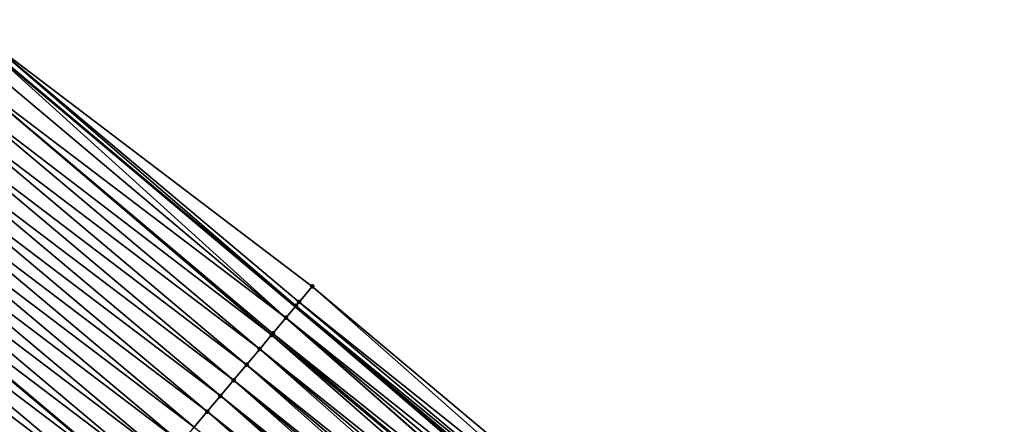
# Model space of a CAD drawing. Header units: feet. Extents: x 2007189 to 2022806, y 818621 to 837694.
# Tile 358 of 656: x 2016063 to 2016111, y 819719 to 819739. Entities that reach past the tile are written whole.
import ezdxf

# ---------------------------------------------------------------- set-up
doc = ezdxf.new("R2010")
doc.units = ezdxf.units.FT
doc.header["$MEASUREMENT"] = 0
for name, color, linetype, lineweight in [('EP_Travel Lane', 172, 'Continuous', 53), ('Road Shots', 141, 'Continuous', 100), ('Road X-Section', 40, 'Continuous', 13), ('STRIPING', 60, 'Continuous', 53)]:
    doc.layers.add(name, color=color, linetype=linetype, lineweight=lineweight)
doc.layers.add('I-77-MM17-21_SB-Surface-Border', color=7, linetype='Continuous')
doc.layers.add('I-77-MM17-21_SB-Surface-TIN', color=7, linetype='Continuous')

msp = doc.modelspace()

# ---------------------------------------------------------------- linework, layer by layer
at = {"layer": 'EP_Travel Lane'}
msp.add_polyline3d([(2016014.796709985, 819776.3407622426, 262.4601193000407), (2016030.117183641, 819763.4866467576, 262.6944060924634), (2016045.437521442, 819750.632645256, 262.9432423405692), (2016060.757875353, 819737.778630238, 263.1903578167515), (2016076.078435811, 819724.9244419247, 263.4153529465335), (2016091.399156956, 819712.070118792, 263.6231293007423), (2016106.724552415, 819699.2080098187, 263.877371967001), (2016122.036484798, 819686.3446305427, 264.1575624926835), (2016137.348357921, 819673.4813010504, 264.4436414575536), (2016152.660271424, 819660.6179376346, 264.7257164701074), (2016167.972586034, 819647.7542372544, 264.9679054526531), (2016183.28467098, 819634.8907298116, 265.2329252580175), (2016198.596788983, 819622.027194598, 265.4946617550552)], dxfattribs=at)
at = {"layer": 'I-77-MM17-21_SB-Surface-Border', "color": 3, "linetype": 'Continuous', "lineweight": -3}
msp.add_polyline3d([(2016015.619066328, 819777.3203047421, 262.428381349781), (2016030.296526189, 819763.7003339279, 262.690905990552), (2016045.61685894, 819750.8463360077, 262.9402484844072), (2016060.937196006, 819737.9923344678, 263.1891337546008), (2016076.900769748, 819725.9040005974, 263.3858762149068), (2016092.221470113, 819713.049694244, 263.5958432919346), (2016107.547451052, 819700.1867827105, 263.8446988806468), (2016122.21514101, 819686.5572963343, 264.1587124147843), (2016137.526395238, 819673.6932021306, 264.4434161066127), (2016153.137484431, 819661.1853565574, 264.6975518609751), (2016168.151971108, 819647.9677780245, 264.9694208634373), (2016183.460804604, 819635.1003761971, 265.2332455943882), (2016199.312859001, 819622.879429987, 265.4920209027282)], dxfattribs=at)
at = {"layer": 'I-77-MM17-21_SB-Surface-TIN', "color": 128, "linetype": 'Continuous', "lineweight": -3}
for points in [[(2016060.294445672, 819737.226258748, 263.1891883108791), (2016075.615044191, 819724.3720378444, 263.4100720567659), (2016060.749895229, 819737.7691199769, 263.1904122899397)], [(2016060.749895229, 819737.7691199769, 263.1904122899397), (2016076.078435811, 819724.9244419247, 263.4153529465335), (2016060.757875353, 819737.778630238, 263.1903578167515)], [(2016060.749895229, 819737.7691199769, 263.1904122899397), (2016075.615044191, 819724.3720378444, 263.4100720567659), (2016076.078435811, 819724.9244419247, 263.4153529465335)], [(2016060.937196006, 819737.9923344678, 263.1891337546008), (2016060.757875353, 819737.778630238, 263.1903578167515), (2016076.106394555, 819724.9577712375, 263.4156715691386)], [(2016076.106394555, 819724.9577712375, 263.4156715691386), (2016060.757875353, 819737.778630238, 263.1903578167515), (2016076.078435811, 819724.9244419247, 263.4153529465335)], [(2016060.937196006, 819737.9923344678, 263.1891337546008), (2016076.257760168, 819725.1381423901, 263.4136975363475), (2016076.900769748, 819725.9040005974, 263.3858762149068)], [(2016060.937196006, 819737.9923344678, 263.1891337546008), (2016076.106394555, 819724.9577712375, 263.4156715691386), (2016076.257760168, 819725.1381423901, 263.4136975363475)], [(2016059.651788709, 819736.4601046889, 263.1792423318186), (2016075.615044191, 819724.3720378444, 263.4100720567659), (2016060.294445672, 819737.226258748, 263.1891883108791)], [(2016059.009201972, 819735.6938917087, 263.1617746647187), (2016074.91165735, 819723.5334604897, 263.3979637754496), (2016059.651788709, 819736.4601046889, 263.1792423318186)], [(2016059.651788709, 819736.4601046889, 263.1792423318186), (2016074.972394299, 819723.6058778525, 263.399368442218), (2016075.615044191, 819724.3720378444, 263.4100720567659)], [(2016059.651788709, 819736.4601046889, 263.1792423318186), (2016074.91165735, 819723.5334604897, 263.3979637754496), (2016074.972394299, 819723.6058778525, 263.399368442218)], [(2016058.366627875, 819734.9276681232, 263.1429531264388), (2016074.329811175, 819722.839661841, 263.3815135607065), (2016059.009201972, 819735.6938917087, 263.1617746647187)], [(2016059.009201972, 819735.6938917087, 263.1617746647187), (2016074.329811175, 819722.839661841, 263.3815135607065), (2016074.91165735, 819723.5334604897, 263.3979637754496)], [(2016057.724020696, 819734.1614722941, 263.1276749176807), (2016073.687227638, 819722.0734461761, 263.3637029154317), (2016058.366627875, 819734.9276681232, 263.1429531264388)], [(2016058.366627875, 819734.9276681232, 263.1429531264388), (2016073.687227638, 819722.0734461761, 263.3637029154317), (2016074.329811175, 819722.839661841, 263.3815135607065)], [(2016057.08143016, 819733.3952625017, 263.1106141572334), (2016073.044610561, 819721.3072586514, 263.3494845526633), (2016057.724020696, 819734.1614722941, 263.1276749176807)], [(2016057.724020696, 819734.1614722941, 263.1276749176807), (2016073.044610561, 819721.3072586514, 263.3494845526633), (2016073.687227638, 819722.0734461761, 263.3637029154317)], [(2016056.438827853, 819732.6290625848, 263.0948141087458), (2016072.40199325, 819720.5410713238, 263.3352913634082), (2016057.08143016, 819733.3952625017, 263.1106141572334)], [(2016057.08143016, 819733.3952625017, 263.1106141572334), (2016072.40199325, 819720.5410713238, 263.3352913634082), (2016073.044610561, 819721.3072586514, 263.3494845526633)], [(2016055.796223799, 819731.8628641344, 263.0792012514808), (2016071.759389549, 819719.7748725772, 263.319640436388), (2016056.438827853, 819732.6290625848, 263.0948141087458)], [(2016056.438827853, 819732.6290625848, 263.0948141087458), (2016071.759389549, 819719.7748725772, 263.319640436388), (2016072.40199325, 819720.5410713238, 263.3352913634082)], [(2016055.153642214, 819731.0966468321, 263.0611818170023), (2016071.116788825, 819719.0086713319, 263.3036705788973), (2016055.796223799, 819731.8628641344, 263.0792012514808)], [(2016055.796223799, 819731.8628641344, 263.0792012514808), (2016071.116788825, 819719.0086713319, 263.3036705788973), (2016071.759389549, 819719.7748725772, 263.319640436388)], [(2016054.511049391, 819730.3304389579, 263.0443659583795), (2016070.474206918, 819718.2424542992, 263.2856853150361), (2016055.153642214, 819731.0966468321, 263.0611818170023)], [(2016055.153642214, 819731.0966468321, 263.0611818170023), (2016070.474206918, 819718.2424542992, 263.2856853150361), (2016071.116788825, 819719.0086713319, 263.3036705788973)], [(2016053.86842959, 819729.564253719, 263.0304396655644), (2016069.83160013, 819717.4762581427, 263.270365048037), (2016054.511049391, 819730.3304389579, 263.0443659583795)], [(2016054.511049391, 819730.3304389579, 263.0443659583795), (2016069.83160013, 819717.4762581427, 263.270365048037), (2016070.474206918, 819718.2424542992, 263.2856853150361)], [(2016053.86842959, 819729.564253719, 263.0304396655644), (2016053.225846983, 819728.7980370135, 263.0125159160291), (2016069.189006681, 819716.7100507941, 263.2536160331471)], [(2016053.86842959, 819729.564253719, 263.0304396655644), (2016069.189006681, 819716.7100507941, 263.2536160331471), (2016069.83160013, 819717.4762581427, 263.270365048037)], [(2016052.583280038, 819728.0318076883, 262.9929421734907), (2016068.546440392, 819715.9438203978, 263.2339443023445), (2016053.225846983, 819728.7980370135, 263.0125159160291)], [(2016069.189006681, 819716.7100507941, 263.2536160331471), (2016053.225846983, 819728.7980370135, 263.0125159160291), (2016068.546440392, 819715.9438203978, 263.2339443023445)], [(2016051.940678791, 819727.2656068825, 262.9770286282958), (2016067.90381571, 819715.1776395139, 263.220554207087), (2016052.583280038, 819728.0318076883, 262.9929421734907)], [(2016052.583280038, 819728.0318076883, 262.9929421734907), (2016067.90381571, 819715.1776395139, 263.220554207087), (2016068.546440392, 819715.9438203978, 263.2339443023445)], [(2016051.298097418, 819726.4993894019, 262.9589864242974), (2016067.261212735, 819714.4114401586, 263.2048255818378), (2016051.940678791, 819727.2656068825, 262.9770286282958)], [(2016051.940678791, 819727.2656068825, 262.9770286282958), (2016067.261212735, 819714.4114401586, 263.2048255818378), (2016067.90381571, 819715.1776395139, 263.220554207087)], [(2016050.655499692, 819725.7331856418, 262.9426957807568), (2016066.618609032, 819713.6452414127, 263.1891747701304), (2016051.298097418, 819726.4993894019, 262.9589864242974)], [(2016051.298097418, 819726.4993894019, 262.9589864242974), (2016066.618609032, 819713.6452414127, 263.1891747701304), (2016067.261212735, 819714.4114401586, 263.2048255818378)], [(2016050.012896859, 819724.9669861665, 262.926952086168), (2016065.975997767, 819712.8790490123, 263.1743339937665), (2016050.655499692, 819725.7331856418, 262.9426957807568)], [(2016050.655499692, 819725.7331856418, 262.9426957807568), (2016065.975997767, 819712.8790490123, 263.1743339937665), (2016066.618609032, 819713.6452414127, 263.1891747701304)], [(2016076.257760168, 819725.1381423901, 263.4136975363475), (2016091.899961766, 819712.6667681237, 263.6101349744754), (2016076.900769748, 819725.9040005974, 263.3858762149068)], [(2016076.900769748, 819725.9040005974, 263.3858762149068), (2016091.899961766, 819712.6667681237, 263.6101349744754), (2016092.221470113, 819713.049694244, 263.5958432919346)], [(2016076.106394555, 819724.9577712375, 263.4156715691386), (2016091.578484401, 819712.2838160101, 263.6211084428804), (2016076.257760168, 819725.1381423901, 263.4136975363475)], [(2016076.257760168, 819725.1381423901, 263.4136975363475), (2016091.578484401, 819712.2838160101, 263.6211084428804), (2016091.899961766, 819712.6667681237, 263.6101349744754)], [(2016049.370288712, 819724.2007911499, 262.9117775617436), (2016065.333375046, 819712.1128662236, 263.1607202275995), (2016050.012896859, 819724.9669861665, 262.926952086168)], [(2016050.012896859, 819724.9669861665, 262.926952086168), (2016065.333375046, 819712.1128662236, 263.1607202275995), (2016065.975997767, 819712.8790490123, 263.1743339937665)], [(2016075.615044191, 819724.3720378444, 263.4100720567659), (2016091.25708812, 819711.9007958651, 263.6233972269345), (2016076.078435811, 819724.9244419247, 263.4153529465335)], [(2016076.106394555, 819724.9577712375, 263.4156715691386), (2016076.078435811, 819724.9244419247, 263.4153529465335), (2016091.399156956, 819712.070118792, 263.6231293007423)], [(2016091.352531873, 819712.0145575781, 263.6236547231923), (2016091.399156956, 819712.070118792, 263.6231293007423), (2016076.078435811, 819724.9244419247, 263.4153529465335)], [(2016091.25708812, 819711.9007958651, 263.6233972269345), (2016091.352531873, 819712.0145575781, 263.6236547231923), (2016076.078435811, 819724.9244419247, 263.4153529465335)], [(2016076.106394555, 819724.9577712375, 263.4156715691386), (2016091.399156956, 819712.070118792, 263.6231293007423), (2016091.578484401, 819712.2838160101, 263.6211084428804)], [(2016048.727686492, 819723.4345911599, 262.8959681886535), (2016064.690765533, 819711.3466723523, 263.1456916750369), (2016049.370288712, 819724.2007911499, 262.9117775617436)], [(2016049.370288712, 819724.2007911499, 262.9117775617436), (2016064.690765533, 819711.3466723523, 263.1456916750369), (2016065.333375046, 819712.1128662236, 263.1607202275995)], [(2016074.972394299, 819723.6058778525, 263.399368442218), (2016090.614438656, 819711.134635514, 263.612648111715), (2016075.615044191, 819724.3720378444, 263.4100720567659)], [(2016075.615044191, 819724.3720378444, 263.4100720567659), (2016090.93575786, 819711.5177203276, 263.6186147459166), (2016091.25708812, 819711.9007958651, 263.6233972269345)], [(2016075.615044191, 819724.3720378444, 263.4100720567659), (2016090.645481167, 819711.1716469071, 263.6133159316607), (2016090.93575786, 819711.5177203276, 263.6186147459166)], [(2016075.615044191, 819724.3720378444, 263.4100720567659), (2016090.614438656, 819711.134635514, 263.612648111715), (2016090.645481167, 819711.1716469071, 263.6133159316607)], [(2016048.085100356, 819722.6683776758, 262.8784361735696), (2016064.04817085, 819710.5804660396, 263.1290749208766), (2016048.727686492, 819723.4345911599, 262.8959681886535)], [(2016048.727686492, 819723.4345911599, 262.8959681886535), (2016064.04817085, 819710.5804660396, 263.1290749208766), (2016064.690765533, 819711.3466723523, 263.1456916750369)], [(2016074.329811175, 819722.839661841, 263.3815135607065), (2016089.97183349, 819710.3684379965, 263.5971544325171), (2016074.91165735, 819723.5334604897, 263.3979637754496)], [(2016074.91165735, 819723.5334604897, 263.3979637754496), (2016090.293135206, 819710.7515374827, 263.6049941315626), (2016074.972394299, 819723.6058778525, 263.399368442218)], [(2016074.91165735, 819723.5334604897, 263.3979637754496), (2016089.97183349, 819710.3684379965, 263.5971544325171), (2016090.293135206, 819710.7515374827, 263.6049941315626)], [(2016074.972394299, 819723.6058778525, 263.399368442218), (2016090.293135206, 819710.7515374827, 263.6049941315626), (2016090.614438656, 819711.134635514, 263.612648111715)], [(2016073.687227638, 819722.0734461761, 263.3637029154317), (2016089.329231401, 819709.6022378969, 263.581331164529), (2016074.329811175, 819722.839661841, 263.3815135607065)], [(2016074.329811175, 819722.839661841, 263.3815135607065), (2016089.650532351, 819709.9853380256, 263.589252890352), (2016089.97183349, 819710.3684379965, 263.5971544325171)], [(2016074.329811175, 819722.839661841, 263.3815135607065), (2016089.329231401, 819709.6022378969, 263.581331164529), (2016089.650532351, 819709.9853380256, 263.589252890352)], [(2016047.442505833, 819721.9021712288, 262.8618025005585), (2016063.405581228, 819709.8142554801, 263.1119160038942), (2016048.085100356, 819722.6683776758, 262.8784361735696)], [(2016048.085100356, 819722.6683776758, 262.8784361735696), (2016063.405581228, 819709.8142554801, 263.1119160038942), (2016064.04817085, 819710.5804660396, 263.1290749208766)], [(2016046.799882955, 819721.1359885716, 262.8482057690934), (2016062.762978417, 819709.0480559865, 263.096169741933), (2016047.442505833, 819721.9021712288, 262.8618025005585)], [(2016047.442505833, 819721.9021712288, 262.8618025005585), (2016062.762978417, 819709.0480559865, 263.096169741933), (2016063.405581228, 819709.8142554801, 263.1119160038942)], [(2016073.044610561, 819721.3072586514, 263.3494845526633), (2016088.686615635, 819708.8360492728, 263.5669728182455), (2016073.687227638, 819722.0734461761, 263.3637029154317)], [(2016073.687227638, 819722.0734461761, 263.3637029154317), (2016089.007926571, 819709.2191410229, 263.5738249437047), (2016089.329231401, 819709.6022378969, 263.581331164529)], [(2016073.687227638, 819722.0734461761, 263.3637029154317), (2016088.686615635, 819708.8360492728, 263.5669728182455), (2016089.007926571, 819709.2191410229, 263.5738249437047)], [(2016072.40199325, 819720.5410713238, 263.3352913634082), (2016088.043987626, 819708.0698709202, 263.5539256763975), (2016073.044610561, 819721.3072586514, 263.3494845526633)], [(2016073.044610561, 819721.3072586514, 263.3494845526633), (2016088.365300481, 819708.4529610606, 263.5605723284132), (2016088.686615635, 819708.8360492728, 263.5669728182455)], [(2016073.044610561, 819721.3072586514, 263.3494845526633), (2016088.043987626, 819708.0698709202, 263.5539256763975), (2016088.365300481, 819708.4529610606, 263.5605723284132)], [(2016046.799882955, 819721.1359885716, 262.8482057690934), (2016062.120357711, 819708.2818715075, 263.0823401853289), (2016062.762978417, 819709.0480559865, 263.096169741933)], [(2016071.759389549, 819719.7748725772, 263.319640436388), (2016087.401377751, 819707.303677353, 263.538936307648), (2016072.40199325, 819720.5410713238, 263.3352913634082)], [(2016072.40199325, 819720.5410713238, 263.3352913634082), (2016087.722682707, 819707.6867741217, 263.5464290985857), (2016088.043987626, 819708.0698709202, 263.5539256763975)], [(2016072.40199325, 819720.5410713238, 263.3352913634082), (2016087.401377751, 819707.303677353, 263.538936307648), (2016087.722682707, 819707.6867741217, 263.5464290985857)], [(2016071.116788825, 819719.0086713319, 263.3036705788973), (2016086.758750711, 819706.537498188, 263.5257854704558), (2016071.759389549, 819719.7748725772, 263.319640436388)], [(2016071.759389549, 819719.7748725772, 263.319640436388), (2016087.080064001, 819706.9205879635, 263.5323855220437), (2016087.401377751, 819707.303677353, 263.538936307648)], [(2016071.759389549, 819719.7748725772, 263.319640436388), (2016086.758750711, 819706.537498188, 263.5257854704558), (2016087.080064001, 819706.9205879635, 263.5323855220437)]]:
    msp.add_3dface(points, dxfattribs=at)
at = {"layer": 'Road Shots', "lineweight": 100}
for p in [(2016076.900769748, 819725.9040005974, 263.3858762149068), (2016076.257760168, 819725.1381423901, 263.4136975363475), (2016076.106394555, 819724.9577712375, 263.4156715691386), (2016075.615044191, 819724.3720378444, 263.4100720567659), (2016074.91165735, 819723.5334604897, 263.3979637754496), (2016074.972394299, 819723.6058778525, 263.399368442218), (2016074.329811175, 819722.839661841, 263.3815135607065), (2016073.687227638, 819722.0734461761, 263.3637029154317), (2016073.044610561, 819721.3072586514, 263.3494845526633), (2016072.40199325, 819720.5410713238, 263.3352913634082), (2016071.759389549, 819719.7748725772, 263.319640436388)]:
    msp.add_point(p, dxfattribs=at)
at = {"layer": 'Road X-Section', "extrusion": (0.766019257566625, -0.6427020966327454, 0.01218655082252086), "elevation": 1017517.383324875, "flags": 128}
msp.add_lwpolyline([(1923805.538916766, -12137.54274743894), (1923804.538916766, -12137.51492405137), (1923804.303448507, -12137.51294987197), (1923803.538916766, -12137.51854980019), (1923802.538916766, -12137.52925420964), (1923802.444400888, -12137.53065898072), (1923801.538916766, -12137.54711041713), (1923800.538916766, -12137.5649223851), (1923799.538916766, -12137.57914180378), (1923798.538916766, -12137.59333604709), (1923797.538916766, -12137.60898813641), (1923796.538916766, -12137.62495917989), (1923795.538916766, -12137.64294577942), (1923794.538916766, -12137.65826718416), (1923793.538916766, -12137.6750174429), (1923792.538916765, -12137.69469063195), (1923791.538916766, -12137.70808172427), (1923790.538916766, -12137.7238115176), (1923789.538916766, -12137.73946349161), (1923788.538916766, -12137.7543053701), (1923787.538916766, -12137.76792014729), (1923786.538916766, -12137.78294981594), (1923785.538916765, -12137.79956780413), (1923784.538916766, -12137.81672799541), (1923783.538916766, -12137.83247542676), (1923782.538916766, -12137.8463060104), (1923781.538916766, -12137.8625287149), (1923780.538916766, -12137.88394750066), (1923780.523067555, -12137.88434537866), (1923779.538916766, -12137.91755814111), (1923778.538916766, -12137.96092376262), (1923777.538916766, -12138.0089867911), (1923777.194877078, -12138.0252511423)], dxfattribs=at)
at = {"layer": 'STRIPING'}
msp.add_polyline3d([(2016022.584994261, 819754.506189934, 262.5338767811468), (2016037.905512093, 819741.6520367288, 262.7633989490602), (2016053.225846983, 819728.7980370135, 263.0125159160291), (2016068.546440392, 819715.9438203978, 263.2339443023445), (2016083.867045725, 819703.0895937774, 263.4540943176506), (2016099.186299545, 819690.2323280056, 263.7102293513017), (2016114.497632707, 819677.3681643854, 263.9869367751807), (2016129.808886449, 819664.5040674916, 264.2715398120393), (2016145.120255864, 819651.6398734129, 264.5446439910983), (2016160.431966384, 819638.7753927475, 264.7838334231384), (2016175.743511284, 819625.9110512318, 265.0394889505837), (2016191.055168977, 819613.0466149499, 265.2839307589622)], dxfattribs=at)

doc.saveas('drawing.dxf')
